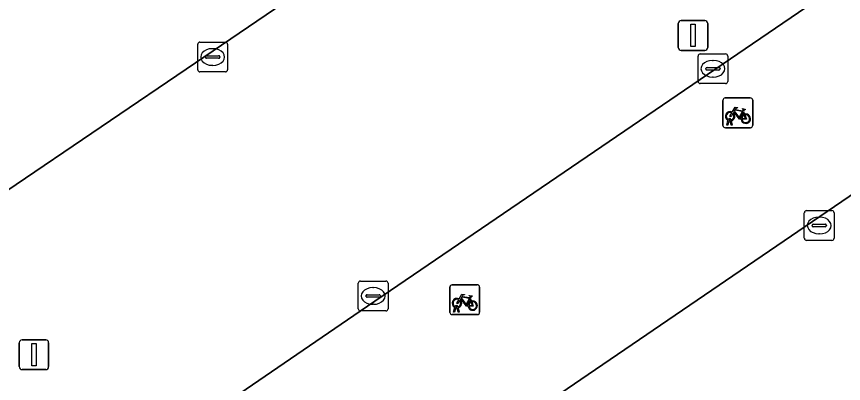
# Model space of a CAD drawing. Extents: x 157445 to 158888, y 383061 to 384688.
# Drawn here: x 158236.65 to 158264.41, y 383683.18 to 383695.5 of the extents above; entities that cross this region are included whole.
import ezdxf

# ---------------------------------------------------------------- set-up
doc = ezdxf.new("R2010")
doc.units = 0
for name, color, linetype in [('IMGEO_Fietsenrek', 7, 'Continuous'), ('IMGEO_Kolk', 7, 'Continuous'), ('IMGEO_Lichtmast', 7, 'Continuous'), ('IMGEO_Parkeervlak_open', 7, 'Continuous'), ('IMGEO_Rijbaan_lokaal_gesloten', 7, 'Continuous')]:
    doc.layers.add(name, color=color, linetype=linetype)

msp = doc.modelspace()

# ---------------------------------------------------------------- linework, layer by layer
at = {"layer": 'IMGEO_Fietsenrek'}
for p, q in [((158260.44, 383692.769), (158261.281, 383692.769)), ((158261.281, 383692.769), (158260.44, 383692.769)), ((158260.365, 383691.844), (158260.365, 383692.685)), ((158260.365, 383692.685), (158260.365, 383691.844)), ((158261.365, 383692.694), (158261.365, 383691.853)), ((158261.365, 383691.853), (158261.365, 383692.694)), ((158261.052, 383692.318), (158261.088, 383692.223)), ((158260.492, 383691.853), (158260.531, 383692.013)), ((158260.561, 383692.001), (158260.526, 383691.853)), ((158260.603, 383692.025), (158260.602, 383692.029)), ((158260.644, 383691.853), (158260.61, 383691.995)), ((158260.634, 383692.036), (158260.635, 383692.029)), ((158260.642, 383691.999), (158260.677, 383691.853)), ((158261.29, 383691.769), (158260.449, 383691.769)), ((158260.449, 383691.769), (158261.29, 383691.769)), ((158260.526, 383691.853), (158260.492, 383691.853)), ((158260.677, 383691.853), (158260.644, 383691.853)), ((158251.196, 383685.57), (158251.196, 383686.411)), ((158251.196, 383686.411), (158251.196, 383685.57)), ((158251.271, 383686.495), (158252.112, 383686.495)), ((158252.112, 383686.495), (158251.271, 383686.495)), ((158252.196, 383686.42), (158252.196, 383685.579)), ((158252.196, 383685.579), (158252.196, 383686.42)), ((158251.883, 383686.044), (158251.919, 383685.949)), ((158251.323, 383685.579), (158251.362, 383685.739)), ((158251.357, 383685.579), (158251.323, 383685.579)), ((158251.392, 383685.727), (158251.357, 383685.579)), ((158251.434, 383685.751), (158251.433, 383685.755)), ((158251.475, 383685.579), (158251.441, 383685.721)), ((158251.465, 383685.762), (158251.466, 383685.755)), ((158251.473, 383685.725), (158251.508, 383685.579)), ((158251.508, 383685.579), (158251.475, 383685.579)), ((158252.121, 383685.495), (158251.28, 383685.495)), ((158251.28, 383685.495), (158252.121, 383685.495))]:
    msp.add_line(p, q, dxfattribs=at)
for points in [[(158260.699, 383692.243), (158260.647, 383692.153), (158260.607, 383692.128), (158260.608, 383692.175), (158260.663, 383692.269)], [(158260.678, 383692.295), (158260.773, 383692.459), (158260.859, 383692.445), (158260.861, 383692.436), (158260.805, 383692.425), (158260.778, 383692.38), (158261.034, 383692.339)], [(158260.974, 383692.051), (158260.924, 383692.051), (158260.733, 383692.302), (158260.714, 383692.27)], [(158261.021, 383692.314), (158260.764, 383692.355), (158260.747, 383692.326), (158260.914, 383692.106), (158261.021, 383692.314)], [(158261.069, 383692.216), (158261.039, 383692.293), (158260.93, 383692.075), (158260.973, 383692.075)], [(158261.034, 383692.339), (158261.059, 383692.388), (158261.053, 383692.392), (158261.03, 383692.396), (158261.018, 383692.403), (158261.017, 383692.406), (158261.019, 383692.411), (158261.114, 383692.396), (158261.116, 383692.386), (158261.106, 383692.373), (158261.094, 383692.367), (158261.08, 383692.373), (158261.052, 383692.318)], [(158261.003, 383692.075), (158261.123, 383692.074), (158261.079, 383692.188)], [(158261.099, 383692.195), (158261.154, 383692.05), (158261.004, 383692.05)], [(158251.509, 383686.021), (158251.604, 383686.185), (158251.69, 383686.171), (158251.692, 383686.162), (158251.636, 383686.151), (158251.609, 383686.106), (158251.865, 383686.065)], [(158251.865, 383686.065), (158251.89, 383686.114), (158251.884, 383686.118), (158251.861, 383686.122), (158251.849, 383686.129), (158251.848, 383686.132), (158251.85, 383686.137), (158251.945, 383686.122), (158251.947, 383686.112), (158251.937, 383686.099), (158251.925, 383686.093), (158251.911, 383686.099), (158251.883, 383686.044)], [(158251.53, 383685.969), (158251.478, 383685.879), (158251.438, 383685.854), (158251.439, 383685.901), (158251.494, 383685.995)], [(158251.805, 383685.777), (158251.755, 383685.777), (158251.564, 383686.028), (158251.545, 383685.996)], [(158251.852, 383686.04), (158251.595, 383686.081), (158251.578, 383686.052), (158251.745, 383685.832), (158251.852, 383686.04)], [(158251.9, 383685.942), (158251.87, 383686.019), (158251.761, 383685.801), (158251.804, 383685.801)], [(158251.834, 383685.801), (158251.954, 383685.8), (158251.91, 383685.914)], [(158251.93, 383685.921), (158251.985, 383685.776), (158251.835, 383685.776)]]:
    msp.add_lwpolyline(points, dxfattribs=at)
for centre, radius, start, end in [((158260.443, 383692.691), 0.0779, 92.4484, 184.2845), ((158260.443, 383692.691), 0.0779, 92.4484, 184.2845), ((158261.287, 383692.691), 0.0779, 2.4484, 94.2845), ((158261.287, 383692.691), 0.0779, 2.4484, 94.2845), ((158260.605, 383692.154), 0.159, 62.6766, 242.1369), ((158260.605, 383692.154), 0.129, 63.3192, 238.903), ((158260.605, 383692.154), 0.129, 283.6043, 43.4302), ((158260.605, 383692.154), 0.159, 283.5766, 46.6042), ((158261.132, 383692.07), 0.159, 113.3408, 178.3217), ((158261.132, 383692.07), 0.159, 187.0065, 105.7708), ((158260.585, 383692.025), 0.0499, 12.8025, 158.6934), ((158260.605, 383692.154), 0.159, 253.9967, 271.7867), ((158260.585, 383692.025), 0.0174, 12.8025, 163.4502), ((158260.605, 383692.154), 0.129, 253.415, 269.0204), ((158261.132, 383692.07), 0.129, 113.923, 177.9556), ((158261.132, 383692.07), 0.129, 188.6715, 104.5883), ((158260.443, 383691.847), 0.0779, 182.4484, 274.2845), ((158260.443, 383691.847), 0.0779, 182.4484, 274.2845), ((158261.287, 383691.847), 0.0779, 272.4484, 4.2845), ((158261.287, 383691.847), 0.0779, 272.4484, 4.2845), ((158251.274, 383686.417), 0.0779, 92.4484, 184.2845), ((158251.274, 383686.417), 0.0779, 92.4484, 184.2845), ((158252.118, 383686.417), 0.0779, 2.4484, 94.2845), ((158252.118, 383686.417), 0.0779, 2.4484, 94.2845), ((158251.436, 383685.88), 0.159, 62.6766, 242.1369), ((158251.436, 383685.88), 0.129, 63.3192, 238.903), ((158251.436, 383685.88), 0.129, 283.6043, 43.4302), ((158251.436, 383685.88), 0.159, 283.5766, 46.6042), ((158251.963, 383685.796), 0.159, 113.3408, 178.3217), ((158251.963, 383685.796), 0.159, 187.0065, 105.7708), ((158251.963, 383685.796), 0.129, 113.923, 177.9556), ((158251.963, 383685.796), 0.129, 188.6715, 104.5883), ((158251.274, 383685.573), 0.0779, 182.4484, 274.2845), ((158251.274, 383685.573), 0.0779, 182.4484, 274.2845), ((158251.416, 383685.751), 0.0499, 12.8025, 158.6934), ((158251.436, 383685.88), 0.159, 253.9967, 271.7867), ((158251.416, 383685.751), 0.0174, 12.8025, 163.4502), ((158251.436, 383685.88), 0.129, 253.415, 269.0204), ((158252.118, 383685.573), 0.0779, 272.4484, 4.2845), ((158252.118, 383685.573), 0.0779, 272.4484, 4.2845)]:
    msp.add_arc(centre, radius, start, end, dxfattribs=at)
at = {"layer": 'IMGEO_Kolk'}
for p, q in [((158242.733, 383693.716), (158242.733, 383694.568)), ((158242.808, 383694.642), (158243.66, 383694.642)), ((158243.734, 383694.568), (158243.734, 383693.716)), ((158243.035, 383694.185), (158243.433, 383694.185)), ((158243.221, 383694.422), (158243.246, 383694.422)), ((158259.528, 383693.322), (158259.528, 383694.174)), ((158259.603, 383694.248), (158260.455, 383694.248)), ((158260.529, 383694.174), (158260.529, 383693.322)), ((158242.992, 383694.136), (158242.992, 383694.148)), ((158243.43, 383694.099), (158243.032, 383694.099)), ((158243.476, 383694.148), (158243.476, 383694.136)), ((158260.016, 383694.028), (158260.041, 383694.028)), ((158243.66, 383693.642), (158242.808, 383693.642)), ((158243.244, 383693.862), (158243.219, 383693.862)), ((158259.787, 383693.742), (158259.787, 383693.754)), ((158260.225, 383693.705), (158259.827, 383693.705)), ((158259.83, 383693.791), (158260.228, 383693.791)), ((158260.271, 383693.754), (158260.271, 383693.742)), ((158260.039, 383693.468), (158260.014, 383693.468)), ((158260.455, 383693.248), (158259.603, 383693.248)), ((158263.097, 383688.06), (158263.097, 383688.912)), ((158263.172, 383688.986), (158264.024, 383688.986)), ((158264.098, 383688.912), (158264.098, 383688.06)), ((158263.585, 383688.766), (158263.61, 383688.766)), ((158263.356, 383688.48), (158263.356, 383688.492)), ((158263.794, 383688.443), (158263.396, 383688.443)), ((158263.399, 383688.529), (158263.797, 383688.529)), ((158263.84, 383688.492), (158263.84, 383688.48)), ((158263.608, 383688.206), (158263.583, 383688.206)), ((158264.024, 383687.986), (158263.172, 383687.986)), ((158248.121, 383685.693), (158248.121, 383686.545)), ((158248.196, 383686.619), (158249.048, 383686.619)), ((158248.609, 383686.399), (158248.634, 383686.399)), ((158249.122, 383686.545), (158249.122, 383685.693)), ((158248.38, 383686.113), (158248.38, 383686.125)), ((158248.423, 383686.162), (158248.821, 383686.162)), ((158248.864, 383686.125), (158248.864, 383686.113)), ((158248.818, 383686.076), (158248.42, 383686.076)), ((158248.632, 383685.839), (158248.607, 383685.839)), ((158249.048, 383685.619), (158248.196, 383685.619))]:
    msp.add_line(p, q, dxfattribs=at)
for points in [[(158242.733, 383693.716), (158242.733, 383694.568)], [(158242.808, 383694.642), (158243.66, 383694.642)], [(158243.734, 383694.568), (158243.734, 383693.716)], [(158259.528, 383693.322), (158259.528, 383694.174)], [(158259.603, 383694.248), (158260.455, 383694.248)], [(158260.529, 383694.174), (158260.529, 383693.322)], [(158243.66, 383693.642), (158242.808, 383693.642)], [(158260.455, 383693.248), (158259.603, 383693.248)], [(158263.097, 383688.06), (158263.097, 383688.912)], [(158263.172, 383688.986), (158264.024, 383688.986)], [(158264.098, 383688.912), (158264.098, 383688.06)], [(158264.024, 383687.986), (158263.172, 383687.986)], [(158248.121, 383685.693), (158248.121, 383686.545)], [(158248.196, 383686.619), (158249.048, 383686.619)], [(158249.122, 383686.545), (158249.122, 383685.693)], [(158249.048, 383685.619), (158248.196, 383685.619)]]:
    msp.add_lwpolyline(points, dxfattribs=at)
for centre, radius, start, end in [((158242.81, 383694.566), 0.0765, 91.552, 178.448), ((158242.81, 383694.566), 0.0765, 91.552, 178.448), ((158243.658, 383694.566), 0.0765, 1.552, 88.448), ((158243.658, 383694.566), 0.0765, 1.552, 88.448), ((158243.032, 383694.145), 0.0403, 85.8775, 175.7526), ((158243.437, 383694.147), 0.0386, 1.7309, 96.639), ((158259.605, 383694.172), 0.0765, 91.552, 178.448), ((158259.605, 383694.172), 0.0765, 91.552, 178.448), ((158260.453, 383694.172), 0.0765, 1.552, 88.448), ((158260.453, 383694.172), 0.0765, 1.552, 88.448), ((158243.029, 383694.135), 0.0366, 178.938, 274.7102), ((158243.433, 383694.142), 0.043, 264.8664, 352.4533), ((158242.81, 383693.718), 0.0765, 181.552, 268.448), ((158242.81, 383693.718), 0.0765, 181.552, 268.448), ((158243.658, 383693.718), 0.0765, 271.552, 358.448), ((158243.658, 383693.718), 0.0765, 271.552, 358.448), ((158259.827, 383693.751), 0.0403, 85.8775, 175.7526), ((158259.824, 383693.741), 0.0366, 178.938, 274.7102), ((158260.228, 383693.748), 0.043, 264.8664, 352.4533), ((158260.232, 383693.753), 0.0386, 1.7309, 96.639), ((158259.605, 383693.324), 0.0765, 181.552, 268.448), ((158259.605, 383693.324), 0.0765, 181.552, 268.448), ((158260.453, 383693.324), 0.0765, 271.552, 358.448), ((158260.453, 383693.324), 0.0765, 271.552, 358.448), ((158263.174, 383688.91), 0.0765, 91.552, 178.448), ((158263.174, 383688.91), 0.0765, 91.552, 178.448), ((158264.022, 383688.91), 0.0765, 1.552, 88.448), ((158264.022, 383688.91), 0.0765, 1.552, 88.448), ((158263.396, 383688.489), 0.0403, 85.8775, 175.7526), ((158263.393, 383688.479), 0.0366, 178.938, 274.7102), ((158263.797, 383688.486), 0.043, 264.8664, 352.4533), ((158263.801, 383688.491), 0.0386, 1.7309, 96.639), ((158263.174, 383688.062), 0.0765, 181.552, 268.448), ((158263.174, 383688.062), 0.0765, 181.552, 268.448), ((158264.022, 383688.062), 0.0765, 271.552, 358.448), ((158264.022, 383688.062), 0.0765, 271.552, 358.448), ((158248.198, 383686.543), 0.0765, 91.552, 178.448), ((158248.198, 383686.543), 0.0765, 91.552, 178.448), ((158249.046, 383686.543), 0.0765, 1.552, 88.448), ((158249.046, 383686.543), 0.0765, 1.552, 88.448), ((158248.42, 383686.122), 0.0403, 85.8775, 175.7526), ((158248.417, 383686.112), 0.0366, 178.938, 274.7102), ((158248.821, 383686.119), 0.043, 264.8664, 352.4533), ((158248.825, 383686.124), 0.0386, 1.7309, 96.639), ((158248.198, 383685.695), 0.0765, 181.552, 268.448), ((158248.198, 383685.695), 0.0765, 181.552, 268.448), ((158249.046, 383685.695), 0.0765, 271.552, 358.448), ((158249.046, 383685.695), 0.0765, 271.552, 358.448)]:
    msp.add_arc(centre, radius, start, end, dxfattribs=at)
for centre, major_axis, ratio, start_param, end_param in [((158243.22, 383694.142), (-0.387, 0.002), 0.722429, 4.712389, 7.853982), ((158243.245, 383694.142), (-0.39, 0.002), 0.717154, 1.570796, 4.712389), ((158260.015, 383693.748), (-0.387, 0.002), 0.722429, 4.712389, 7.853982), ((158260.04, 383693.748), (-0.39, 0.002), 0.717154, 1.570796, 4.712389), ((158263.584, 383688.486), (-0.387, 0.002), 0.722429, 4.712389, 7.853982), ((158263.609, 383688.486), (-0.39, 0.002), 0.717154, 1.570796, 4.712389), ((158248.608, 383686.119), (-0.387, 0.002), 0.722429, 4.712389, 7.853982), ((158248.633, 383686.119), (-0.39, 0.002), 0.717154, 1.570796, 4.712389)]:
    msp.add_ellipse(centre, major_axis=major_axis, ratio=ratio, start_param=start_param, end_param=end_param, dxfattribs=at)
at = {"layer": 'IMGEO_Lichtmast'}
for p, q in [((158258.964, 383695.364), (158259.754, 383695.364)), ((158259.754, 383695.364), (158258.964, 383695.364)), ((158258.864, 383694.464), (158258.864, 383695.264)), ((158258.864, 383695.264), (158258.864, 383694.464)), ((158259.854, 383695.264), (158259.854, 383694.464)), ((158259.854, 383694.464), (158259.854, 383695.264)), ((158259.754, 383694.364), (158258.964, 383694.364)), ((158258.964, 383694.364), (158259.754, 383694.364)), ((158236.738, 383683.748), (158236.738, 383684.548)), ((158236.738, 383684.548), (158236.738, 383683.748)), ((158236.838, 383684.648), (158237.628, 383684.648)), ((158237.628, 383684.648), (158236.838, 383684.648)), ((158237.728, 383684.548), (158237.728, 383683.748)), ((158237.728, 383683.748), (158237.728, 383684.548)), ((158237.628, 383683.648), (158236.838, 383683.648)), ((158236.838, 383683.648), (158237.628, 383683.648))]:
    msp.add_line(p, q, dxfattribs=at)
for points in [[(158259.284, 383695.239), (158259.434, 383695.239), (158259.434, 383694.489), (158259.284, 383694.489), (158259.284, 383695.239)], [(158237.158, 383684.523), (158237.308, 383684.523), (158237.308, 383683.773), (158237.158, 383683.773), (158237.158, 383684.523)]]:
    msp.add_lwpolyline(points, dxfattribs=at)
for centre, start, end in [((158258.964, 383695.264), 90, 180), ((158258.964, 383695.264), 90, 180), ((158259.754, 383695.264), 0, 90), ((158259.754, 383695.264), 360, 90), ((158258.964, 383694.464), 180, 270), ((158258.964, 383694.464), 180, 270), ((158259.754, 383694.464), 270, 0), ((158259.754, 383694.464), 270, 0), ((158236.838, 383684.548), 90, 180), ((158236.838, 383684.548), 90, 180), ((158237.628, 383684.548), 0, 90), ((158237.628, 383684.548), 360, 90), ((158236.838, 383683.748), 180, 270), ((158236.838, 383683.748), 180, 270), ((158237.628, 383683.748), 270, 0), ((158237.628, 383683.748), 270, 0)]:
    msp.add_arc(centre, 0.1, start, end, dxfattribs=at)
at = {"layer": 'IMGEO_Parkeervlak_open'}
for points in [[(158257.42, 383703.982), (158242.655, 383693.948), (158229.981, 383685.351)], [(158235.661, 383677.053), (158248.181, 383685.608), (158263.151, 383695.806)], [(158266.541, 383690.777), (158251.722, 383680.67), (158239.027, 383672.057)]]:
    msp.add_lwpolyline(points, dxfattribs=at)
at = {"layer": 'IMGEO_Rijbaan_lokaal_gesloten'}
for points in [[(158229.506, 383685.037), (158229.981, 383685.351), (158242.655, 383693.948), (158257.42, 383703.982), (158257.811, 383704.3)], [(158263.512, 383696.09), (158263.151, 383695.806), (158248.181, 383685.608)], [(158251.722, 383680.67), (158266.541, 383690.777), (158266.978, 383691.136)], [(158248.181, 383685.608), (158235.661, 383677.053), (158235.241, 383676.751)]]:
    msp.add_lwpolyline(points, dxfattribs=at)

doc.saveas('drawing.dxf')
